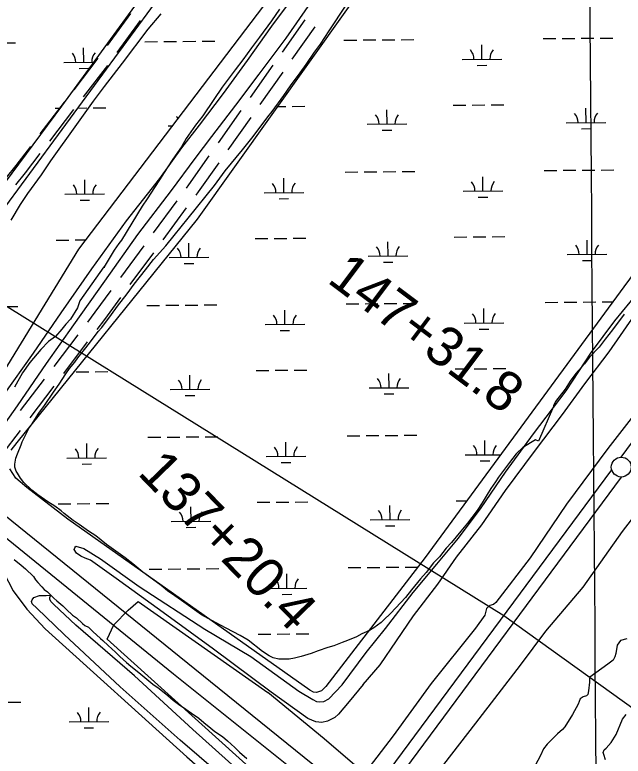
# Model space of a CAD drawing. Extents: x 3540316 to 3578335, y 553172 to 578787.
# Drawn here: x 3564138 to 3565672, y 560013 to 561883 of the extents above; entities that cross this region are included whole.
import ezdxf

# ---------------------------------------------------------------- set-up
doc = ezdxf.new("R2010")
doc.units = 0
for name, color, linetype in [('V-GRID-MAJR', 7, 'Continuous'), ('V-LEVE-TOET', 7, 'Continuous'), ('V-ROAD-CNTR', 7, 'Continuous'), ('V-SITE-VEGE', 7, 'Continuous'), ('V-SURV-IDEN', 7, 'Continuous'), ('V-SURV-LINE', 7, 'Continuous'), ('V-TOPO-SHOR', 7, 'Continuous'), ('V-UTIL-LINE', 7, 'Continuous'), ('V-WETL-SWMP', 7, 'Continuous')]:
    doc.layers.add(name, color=color, linetype=linetype)

msp = doc.modelspace()

# ---------------------------------------------------------------- linework, layer by layer
at = {"layer": 'V-GRID-MAJR'}
msp.add_spline([(3565613.9, 558735.9), (3565566.3, 564793.7), (3565518.7, 570854.6), (3565471.1, 576915.5), (3565471.1, 576918.6)], degree=3, dxfattribs=at)
at = {"layer": 'V-LEVE-TOET'}
for points in [[(3566410.2, 561829.6), (3566295.9, 561671.6), (3566183.4, 561520.7), (3566061.5, 561362.2), (3565947.2, 561200.2), (3565829.4, 561055.1), (3565744.7, 560933.3), (3565632.9, 560789.4), (3565529.2, 560648.9), (3565437.4, 560513.6), (3565350.4, 560400.6), (3565345.1, 560395.4), (3565335.7, 560393.7), (3565327.4, 560386.1), (3565322.6, 560369.2), (3565299.5, 560335.9), (3565187.7, 560196.7), (3565092.3, 560064.4), (3565031.3, 559985.7), (3565023.7, 559981.1), (3565001.4, 559985.4), (3564917.6, 560056.9), (3564775.5, 560174.1)], [(3565219.5, 559991.9), (3565300.6, 560096.2), (3565413, 560242.5), (3565476.4, 560328.2), (3565571, 560439.4), (3565670.5, 560579.9), (3565786, 560730.2), (3565894.9, 560878.2), (3565985, 561010), (3566048.4, 561096.2), (3566115.9, 561192.4), (3566196.4, 561303.2), (3566235, 561367.4), (3566277.1, 561432.1), (3566312.7, 561492.8), (3566363.1, 561563.3), (3566421.8, 561647.8)], [(3564929, 559823.6), (3564880.7, 559847.5), (3564823.2, 559900.2), (3564371.1, 560308.3), (3564387.3, 560344.7), (3564423.6, 560381.7), (3564448.6, 560403.3), (3564775.5, 560174.1)]]:
    msp.add_lwpolyline(points, dxfattribs=at)
at = {"layer": 'V-ROAD-CNTR'}
for points in [[(3564371.7, 561805.7), (3564430.4, 561886.7)], [(3564395.9, 561788.1), (3564454.7, 561869)], [(3564812.8, 561789), (3564870.4, 561870.7)], [(3564837.3, 561771.7), (3564894.9, 561853.4)], [(3564287.4, 561694.4), (3564348.3, 561773.8)], [(3564311.3, 561676.1), (3564372.1, 561755.5)], [(3564732.1, 561674.6), (3564789.7, 561756.3)], [(3564756.6, 561657.3), (3564814.2, 561739)], [(3564202.3, 561583.3), (3564263.1, 561662.6)], [(3564226.1, 561565), (3564286.9, 561644.4)], [(3564651.4, 561560.2), (3564709, 561641.9)], [(3564675.9, 561542.9), (3564733.5, 561624.6)], [(3564116.7, 561472.8), (3564141.2, 561503.5), (3564178, 561551.5)], [(3564140.2, 561454.1), (3564164.8, 561485), (3564201.8, 561533.3)], [(3564570.7, 561446.1), (3564576.8, 561454.5), (3564628.3, 561527.5)], [(3564594.9, 561428.3), (3564601.2, 561437), (3564652.8, 561510.2)], [(3564487.8, 561333.3), (3564547, 561413.9)], [(3564512, 561315.5), (3564571.2, 561396.1)], [(3564405, 561220.4), (3564464.1, 561301)], [(3564429.1, 561202.7), (3564488.3, 561283.3)], [(3564321.8, 561108.1), (3564340.7, 561132.9), (3564381.3, 561188.2)], [(3564345.7, 561089.9), (3564364.7, 561114.9), (3564405.5, 561170.4)], [(3564237.3, 560996.5), (3564297.7, 561076.2)], [(3564261.2, 560978.4), (3564321.6, 561058.1)], [(3564152.7, 560884.9), (3564213.1, 560964.6)], [(3564176.6, 560866.8), (3564237, 560946.5)], [(3564091.7, 560755.3), (3564106.5, 560774.3), (3564152.4, 560834.9)], [(3566019.2, 559015.8), (3565777.2, 559246.1), (3565429.1, 559540.5), (3564994.4, 559907.6), (3564631.6, 560201), (3564050.7, 560669.7)], [(3566018.5, 559012.6), (3565737.3, 559229.1), (3565277, 559609.8), (3565029.8, 559826.5), (3564537.8, 560219.9), (3564053.1, 560614)]]:
    msp.add_lwpolyline(points, dxfattribs=at)
at = {"layer": 'V-SITE-VEGE'}
for points in [[(3564942.6, 560291.2), (3564927.5, 560287), (3564902.7, 560278.6), (3564885.4, 560272.3), (3564859.6, 560265), (3564843.4, 560260.8), (3564829.4, 560257.6), (3564803.6, 560257.8), (3564789.6, 560261.2), (3564778.9, 560266.6), (3564762.8, 560277.5), (3564726.5, 560305.8), (3564706.1, 560317.7), (3564670.8, 560336.3), (3564644, 560350.5), (3564608.6, 560370.1), (3564558.3, 560406), (3564541.2, 560418), (3564523, 560429.9), (3564507, 560444), (3564479.2, 560463.6), (3564461, 560477.7), (3564435.3, 560498.4), (3564416.1, 560513.6), (3564369, 560547.3), (3564342.3, 560569), (3564324.1, 560580.9), (3564300.5, 560597.3), (3564285.5, 560608.1), (3564262, 560625.5), (3564254.5, 560632), (3564238.5, 560644), (3564221.3, 560654.9), (3564195.6, 560672.3), (3564180.7, 560684.2), (3564160.4, 560703.7), (3564151.9, 560714.6), (3564144.4, 560727.5), (3564141.2, 560731.9), (3564138.1, 560742.6), (3564138.1, 560750.2), (3564140.4, 560765.2), (3564144.8, 560775.9), (3564153.6, 560798.5), (3564156.8, 560806), (3564174.3, 560841.3), (3564179.8, 560848.8), (3564198.3, 560878.8), (3564212.4, 560898.1), (3564235.2, 560931.2), (3564249.4, 560951.6), (3564266.8, 560977.3), (3564275.5, 560991.2), (3564289.6, 561007.2), (3564297.2, 561017.9), (3564313.5, 561039.3), (3564326.5, 561055.3), (3564348.3, 561084.2), (3564357, 561094.9), (3564381.9, 561127), (3564397.2, 561148.4), (3564421.1, 561179.4), (3564438.5, 561204), (3564467.8, 561240.4), (3564487.3, 561266.1), (3564518.8, 561300.3), (3564539.4, 561327), (3564575.3, 561370.8), (3564641.5, 561453.2), (3564668.7, 561489.5), (3564712.1, 561543), (3564739.2, 561576.2), (3564776.2, 561626.4), (3564787.1, 561639.3), (3564816.4, 561679.9), (3564832.7, 561704.5), (3564857.7, 561736.6), (3564872.9, 561758), (3564893.6, 561789.1), (3564908.8, 561809.4), (3564930.6, 561842.6), (3564973, 561907.9)], [(3564128.8, 561365.6), (3564152.7, 561405.2), (3564171.2, 561433), (3564204.9, 561480.1), (3564228.9, 561515.4), (3564294.1, 561606.4), (3564336.5, 561665.2), (3564363.7, 561702.7), (3564409.3, 561761.5), (3564474.5, 561847.1), (3564507, 561885.6)], [(3564805.1, 561897.3), (3564785.5, 561868.4), (3564755.1, 561826.7), (3564734.5, 561800), (3564712.7, 561770), (3564693.2, 561744.3), (3564660.6, 561700.5), (3564639.9, 561669.4), (3564611.6, 561628.8), (3564593.2, 561605.2), (3564570.3, 561571), (3564558.3, 561550.6), (3564536.6, 561519.6), (3564522.4, 561497.1), (3564502.8, 561467.1), (3564489.8, 561447.9), (3564471.3, 561419), (3564459.3, 561400.7), (3564407, 561315.1), (3564400.5, 561306.5), (3564388.5, 561289.4), (3564363.5, 561247.6), (3564363.5, 561245.5), (3564362.4, 561247.6), (3564301.5, 561162), (3564296, 561143.8), (3564278.6, 561116), (3564266.7, 561103.1), (3564256.9, 561090.3), (3564240.6, 561072.1), (3564223.3, 561059.3), (3564203.8, 561039.1), (3564175.6, 561005.9), (3564157.1, 560980.2), (3564137.4, 560943.8)], [(3565674, 561128.1), (3565644.6, 561088.5), (3565626.2, 561065), (3565610.9, 561044.6), (3565587.1, 561020.1), (3565574, 561003), (3565552.4, 560978.4), (3565538.2, 560959.1), (3565525.2, 560938.8), (3565501.3, 560907.8), (3565495.8, 560897), (3565495.8, 560894.9), (3565458.6, 560808), (3565451, 560811.3), (3565418.6, 560792.2), (3565402.4, 560776.2), (3565385, 560753.7), (3565357.8, 560717.3), (3565350.2, 560705.6), (3565338.2, 560688.4), (3565328.5, 560673.5), (3565316.5, 560652), (3565303.4, 560632.8), (3565279.5, 560600.7), (3565262.1, 560580.4), (3565239.3, 560552.6), (3565225.2, 560537.6), (3565208.9, 560516.2), (3565193.8, 560501.3), (3565175.3, 560476.7), (3565161.2, 560460.6), (3565138.4, 560432.8), (3565123.2, 560413.6), (3565086.3, 560374.1), (3565067.9, 560355.9), (3565061.4, 560350.6), (3565043, 560336.7), (3565032.2, 560330.4), (3565012.8, 560321.9), (3564999.8, 560314.5), (3564977.1, 560305), (3564963.1, 560299.7), (3564942.6, 560291.2)], [(3564136.1, 560509.2), (3564153.8, 560494.9), (3564165.3, 560485.9), (3564184.8, 560466.1), (3564190.1, 560458.1), (3564196.2, 560450.9), (3564205.9, 560440.2), (3564212.1, 560433.9), (3564220.1, 560427.6), (3564236, 560411.5), (3564243.9, 560405.2)], [(3564243.9, 560405.2), (3564259, 560392.6), (3564268.7, 560383.6), (3564283.7, 560369.3), (3564293.5, 560362.1), (3564308.5, 560347.7), (3564314.7, 560343.2), (3564323.5, 560338.7), (3564335, 560328), (3564353.6, 560310), (3564359.8, 560304.6), (3564373, 560292.1), (3564391.6, 560275.9), (3564403.1, 560264.3), (3564419.9, 560249.9), (3564430.5, 560240), (3564450.8, 560224.7), (3564486.2, 560195.1), (3564502.2, 560184.3), (3564523.4, 560166.4), (3564537.5, 560154.7), (3564550.8, 560144.8), (3564569.4, 560132.2), (3564583.6, 560121.4), (3564602.2, 560108.8), (3564614.5, 560098), (3564632.2, 560083.7), (3564642, 560075.6), (3564661.5, 560063)], [(3564661.5, 560063), (3564673.8, 560052.2), (3564692.4, 560035.1), (3564704.8, 560023.5), (3564723.3, 560007.3)]]:
    msp.add_lwpolyline(points, dxfattribs=at)
at = {"layer": 'V-SURV-LINE'}
for points in [[(3565666.7, 560767.4), (3566489.4, 561880.6)], [(3565065.3, 559954.4), (3565643, 560735.2)], [(3565667.1, 560717.4), (3565089.4, 559936.6)]]:
    msp.add_lwpolyline(points, dxfattribs=at)
msp.add_circle((3565666.9, 560742.4), 25, dxfattribs=at)
at = {"layer": 'V-TOPO-SHOR'}
for points in [[(3564019.5, 560754.4), (3564018.3, 560767), (3564016.5, 560782.5), (3564041.3, 560822.9), (3564108.2, 560922.1), (3564184.8, 561030.2), (3564254.5, 561131.6), (3564331.8, 561242.3), (3564419.5, 561363.8), (3564503.8, 561470.3), (3564559.2, 561547.6), (3564603.5, 561605), (3564663.8, 561684.8), (3564724.4, 561767.9), (3564786.3, 561854.5), (3564848.2, 561938.6), (3564905.9, 562019.4), (3564965.6, 562107.6), (3565005.7, 562166.7)], [(3564019.5, 560754.4), (3564035.7, 560758.3), (3564049.7, 560769.1), (3564073.4, 560796.5), (3564144.5, 560896.7), (3564217.5, 561004.1), (3564286.7, 561100.9), (3564365, 561211.3), (3564448.1, 561328.8), (3564533, 561440.6), (3564592.7, 561520.9), (3564635, 561576.3), (3564695.5, 561655.3), (3564753.9, 561733.9), (3564822.3, 561824.5), (3564883.6, 561912.7), (3564941.5, 561986.3), (3565000.7, 562068.3), (3565049.1, 562138.4)], [(3565024.2, 560275.1), (3565072.7, 560335.1), (3565142, 560426.1), (3565201.8, 560497.8), (3565256.8, 560563), (3565313.7, 560640), (3565374.8, 560729.9), (3565445.3, 560826.1), (3565527.7, 560934.6), (3565591.8, 561032.1), (3565651, 561111.4), (3565728, 561205.2), (3565821.6, 561325.3)], [(3565016, 560193.6), (3565059.2, 560243.7), (3565100.1, 560303.8), (3565143.4, 560367.4), (3565204.4, 560447.3), (3565251.3, 560515.6), (3565315.8, 560596.6), (3565375.1, 560683), (3565448.6, 560781.5), (3565519.1, 560874.9), (3565574.8, 560952.4), (3565636.4, 561032.9), (3565701.6, 561126.3), (3565770.4, 561217.2), (3565837.3, 561309.4)], [(3565016, 560193.6), (3564980.7, 560150.8), (3564954.3, 560119), (3564944.9, 560110.9), (3564926.2, 560101.1), (3564912.2, 560097.8), (3564896.5, 560099.6), (3564876.8, 560108.5), (3564784.7, 560174.4), (3564638.8, 560283.2), (3564521.3, 560368.5), (3564393.9, 560461.5), (3564329, 560507.4), (3564315.1, 560512.7), (3564304, 560518.1), (3564293.6, 560525.7), (3564287.9, 560534.5), (3564289.1, 560539.1), (3564292, 560542.6), (3564312.4, 560537.2), (3564354.1, 560510.7), (3564451.9, 560441.2), (3564617.1, 560334), (3564733, 560264.5), (3564854, 560176.8), (3564889.3, 560156.2), (3564898.6, 560151.4), (3564906.2, 560150.2), (3564917.3, 560151.3), (3564929.5, 560158.2), (3564963, 560192.9), (3565024.2, 560275.1)], [(3564142.1, 559050.4), (3564200.5, 559130.6), (3564355.1, 559336.1), (3564447.2, 559473.9), (3564535.1, 559588.2), (3564600.6, 559682.4), (3564696.2, 559811.9), (3564724, 559852), (3564727.6, 559862.4), (3564730.6, 559874.7), (3564727.8, 559894.6), (3564720.9, 559908.1), (3564704.7, 559925.1), (3564555, 560053.6), (3564403.6, 560187.9), (3564262.6, 560320.3), (3564193.6, 560386.3), (3564181.5, 560397.5), (3564179.8, 560403.3), (3564181.5, 560408), (3564185.7, 560413.2), (3564200.3, 560418.3), (3564217.3, 560418.8), (3564228.5, 560419.4)], [(3564236.5, 560396), (3564228.9, 560403.7), (3564226.6, 560409), (3564226.1, 560413.6), (3564228.5, 560419.4)], [(3564151.8, 559024.7), (3564243.2, 559140.2), (3564394.8, 559342.3), (3564496.9, 559478.2), (3564578.4, 559593.2), (3564652, 559684.3), (3564740.6, 559811), (3564763.7, 559852.2), (3564770.9, 559872.6), (3564773.3, 559889), (3564767.6, 559907.1), (3564749.7, 559931.2), (3564733.5, 559948.3), (3564586.7, 560080.8), (3564439.4, 560216.2), (3564291.4, 560343.5), (3564236.5, 560396)], [(3565681.3, 560309.2), (3565664.8, 560305.2), (3565656.5, 560293), (3565653.4, 560271.9), (3565651, 560263.7), (3565646.9, 560255.5), (3565633.3, 560245), (3565587.9, 560212.5), (3565586.7, 560208.4), (3565587.2, 560199.6), (3565584.7, 560178), (3565582.9, 560168.6), (3565579.3, 560165.1), (3565571.1, 560162.8), (3565563.4, 560157.6), (3565558, 560144.7), (3565543.8, 560118.4), (3565524.8, 560086.9), (3565518.8, 560080.5), (3565505.9, 560069.5), (3565479.9, 560043.3), (3565471, 560031.6), (3565463.2, 560014.7), (3565443, 559976.7)], [(3565627.4, 560004), (3565622.8, 560017.6), (3565621.6, 560022.3), (3565624, 560029.3), (3565629.3, 560033.3), (3565641.2, 560047.3), (3565654.2, 560067.8), (3565670.4, 560106.3), (3565679.3, 560118.6)]]:
    msp.add_lwpolyline(points, dxfattribs=at)
at = {"layer": 'V-UTIL-LINE'}
msp.add_lwpolyline([(3563866.3, 561304.1), (3565370.8, 560368.4), (3567509.6, 558831.1), (3567619, 558754.6)], dxfattribs=at)
at = {"layer": 'V-WETL-SWMP'}
for p, q in [((3564811.5, 562416.7), (3564255.6, 561652.8)), ((3564087.4, 561363.2), (3564549.2, 561991.3)), ((3564802.4, 561956.2), (3564298.7, 561292.4)), ((3564108.1, 561812.9), (3564140.1, 561813.1)), ((3564466, 561815.6), (3564498, 561815.9)), ((3564514, 561816), (3564546, 561816.2)), ((3564562, 561816.4), (3564594, 561816.6)), ((3564610, 561816.7), (3564642, 561817)), ((3564967.9, 561819.5), (3564999.9, 561819.7)), ((3565015.9, 561819.9), (3565047.9, 561820.1)), ((3565063.9, 561820.2), (3565095.9, 561820.5)), ((3565111.9, 561820.6), (3565143.9, 561820.9)), ((3565315.6, 561771.4), (3565315.3, 561807.4)), ((3565469.8, 561823.4), (3565501.8, 561823.6)), ((3565517.8, 561823.7), (3565549.8, 561824)), ((3565565.8, 561824.1), (3565597.8, 561824.4)), ((3565613.8, 561824.5), (3565645.8, 561824.7)), ((3564311.8, 561763.7), (3564311.5, 561799.7)), ((3565265.6, 561771), (3565365.6, 561771.8)), ((3564261.8, 561763.3), (3564336.4, 561763.9)), ((3565303.7, 561755.9), (3565327.7, 561756.1)), ((3564299.9, 561748.2), (3564323.9, 561748.4)), ((3564255.6, 561652.8), (3563772.8, 561003.5)), ((3564239.3, 561647.7), (3564251.9, 561647.8)), ((3564296.8, 561648.1), (3564319.3, 561648.3)), ((3564335.3, 561648.4), (3564367.3, 561648.7)), ((3564800.8, 561652), (3564821.2, 561652.2)), ((3564837.2, 561652.3), (3564869.2, 561652.6)), ((3565076.4, 561607.7), (3565076.1, 561643.7)), ((3565243.1, 561655.4), (3565275.1, 561655.7)), ((3565291.1, 561655.8), (3565323.1, 561656.1)), ((3565339.1, 561656.2), (3565371.1, 561656.4)), ((3565578.3, 561611.6), (3565578, 561647.6)), ((3564524.5, 561603.5), (3564534.8, 561603.5)), ((3565026.4, 561607.3), (3565126.4, 561608.1)), ((3565528.3, 561611.2), (3565628.3, 561612)), ((3565064.5, 561592.2), (3565088.5, 561592.4)), ((3565566.4, 561596.1), (3565590.4, 561596.3)), ((3565472.4, 561490.7), (3565504.4, 561490.9)), ((3565520.4, 561491.1), (3565552.4, 561491.3)), ((3565568.4, 561491.4), (3565600.3, 561491.7)), ((3565616.3, 561491.8), (3565648.3, 561492.1)), ((3564816.3, 561434.9), (3564816, 561470.9)), ((3564970.5, 561486.8), (3565002.5, 561487.1)), ((3565018.5, 561487.2), (3565050.5, 561487.4)), ((3565066.5, 561487.6), (3565098.5, 561487.8)), ((3565114.5, 561487.9), (3565146.5, 561488.2)), ((3565318.2, 561438.8), (3565317.9, 561474.8)), ((3564314.4, 561431), (3564314.1, 561467)), ((3564766.3, 561434.5), (3564866.3, 561435.3)), ((3565268.2, 561438.4), (3565368.2, 561439.2)), ((3564264.4, 561430.6), (3564364.4, 561431.4)), ((3564302.5, 561415.5), (3564326.5, 561415.7)), ((3564804.4, 561419.4), (3564828.4, 561419.6)), ((3565306.3, 561423.2), (3565330.3, 561423.4)), ((3565245.6, 561322.8), (3565277.6, 561323)), ((3565293.6, 561323.1), (3565325.6, 561323.4)), ((3565341.6, 561323.5), (3565373.6, 561323.8)), ((3564241.9, 561315), (3564273.9, 561315.3)), ((3564289.9, 561315.4), (3564316.4, 561315.6)), ((3564577, 561271.2), (3564576.8, 561307.2)), ((3564743.7, 561318.9), (3564775.7, 561319.2)), ((3564791.7, 561319.3), (3564823.7, 561319.5)), ((3564839.7, 561319.6), (3564871.7, 561319.9)), ((3565078.9, 561275.1), (3565078.7, 561311.1)), ((3565580.8, 561278.9), (3565580.6, 561314.9)), ((3564298.7, 561292.4), (3564002.8, 560809.8)), ((3564527, 561270.8), (3564627, 561271.6)), ((3565028.9, 561274.7), (3565128.9, 561275.4)), ((3565530.8, 561278.5), (3565630.8, 561279.3)), ((3564565.2, 561255.7), (3564589.2, 561255.9)), ((3565067.1, 561259.5), (3565091.1, 561259.7)), ((3565569, 561263.4), (3565593, 561263.6)), ((3564973, 561154.2), (3565005, 561154.4)), ((3565021, 561154.5), (3565053, 561154.8)), ((3565069, 561154.9), (3565101, 561155.2)), ((3565117, 561155.3), (3565149, 561155.5)), ((3565474.9, 561158), (3565506.9, 561158.3)), ((3565522.9, 561158.4), (3565554.9, 561158.7)), ((3565570.9, 561158.8), (3565602.9, 561159)), ((3565618.9, 561159.1), (3565645.5, 561159.4)), ((3564113.2, 561147.5), (3564145.2, 561147.8)), ((3564471.1, 561150.3), (3564503.1, 561150.5)), ((3564519.1, 561150.7), (3564551.1, 561150.9)), ((3564567.1, 561151), (3564599.1, 561151.3)), ((3564615.1, 561151.4), (3564647.1, 561151.7)), ((3564818.8, 561102.2), (3564818.6, 561138.2)), ((3565320.7, 561106.1), (3565320.4, 561142.1)), ((3564768.8, 561101.8), (3564868.8, 561102.6)), ((3565270.7, 561105.7), (3565370.7, 561106.5)), ((3564806.9, 561086.7), (3564830.9, 561086.9)), ((3565308.8, 561090.6), (3565332.8, 561090.8)), ((3564746.3, 560986.2), (3564778.3, 560986.5)), ((3564794.3, 560986.6), (3564826.3, 560986.9)), ((3564842.3, 560987), (3564874.3, 560987.2)), ((3565248.2, 560990.1), (3565280.2, 560990.4)), ((3565296.2, 560990.5), (3565328.2, 560990.7)), ((3565344.2, 560990.8), (3565376.2, 560991.1)), ((3564292.4, 560982.7), (3564324.4, 560983)), ((3564340.4, 560983.1), (3564372.4, 560983.4)), ((3564579.6, 560938.5), (3564579.3, 560974.5)), ((3565081.5, 560942.4), (3565081.2, 560978.4)), ((3564529.6, 560938.1), (3564629.6, 560938.9)), ((3565031.5, 560942), (3565131.5, 560942.8)), ((3564567.7, 560923), (3564591.7, 560923.2)), ((3565069.6, 560926.9), (3565093.6, 560927.1)), ((3564473.7, 560817.6), (3564505.7, 560817.9)), ((3564521.7, 560818), (3564553.7, 560818.2)), ((3564569.7, 560818.4), (3564601.7, 560818.6)), ((3564617.7, 560818.7), (3564649.7, 560819)), ((3564975.6, 560821.5), (3565007.6, 560821.7)), ((3565023.6, 560821.9), (3565055.6, 560822.1)), ((3565071.6, 560822.2), (3565103.6, 560822.5)), ((3565119.6, 560822.6), (3565151.6, 560822.9)), ((3564319.5, 560765.7), (3564319.2, 560801.7)), ((3564821.4, 560769.6), (3564821.1, 560805.6)), ((3565323.3, 560773.4), (3565323, 560809.4)), ((3564269.5, 560765.3), (3564369.5, 560766.1)), ((3564771.4, 560769.2), (3564871.4, 560770)), ((3565273.3, 560773.1), (3565362.7, 560773.7)), ((3564307.6, 560750.2), (3564331.6, 560750.4)), ((3564809.5, 560754), (3564833.5, 560754.2)), ((3565311.4, 560757.9), (3565335.4, 560758.1)), ((3564247, 560649.7), (3564279, 560650)), ((3564295, 560650.1), (3564327, 560650.3)), ((3564343, 560650.4), (3564375, 560650.7)), ((3564748.9, 560653.6), (3564780.9, 560653.8)), ((3564796.9, 560653.9), (3564828.9, 560654.2)), ((3564844.9, 560654.3), (3564876.9, 560654.6)), ((3565250.8, 560657.4), (3565277.5, 560657.7)), ((3564582.2, 560605.9), (3564581.9, 560641.9)), ((3565084.1, 560609.7), (3565083.8, 560645.7)), ((3565034.1, 560609.3), (3565134.1, 560610.1)), ((3564532.2, 560605.5), (3564632.2, 560606.2)), ((3565072.2, 560594.2), (3565096.2, 560594.4)), ((3564570.3, 560590.3), (3564594.3, 560590.5)), ((3564476.3, 560485), (3564508.3, 560485.2)), ((3564524.3, 560485.3), (3564556.3, 560485.6)), ((3564572.3, 560485.7), (3564604.3, 560486)), ((3564620.3, 560486.1), (3564652.3, 560486.3)), ((3564978.2, 560488.8), (3565010.2, 560489.1)), ((3565026.2, 560489.2), (3565058.2, 560489.5)), ((3565074.2, 560489.6), (3565106.1, 560489.8)), ((3565122.1, 560489.9), (3565153.8, 560490.2)), ((3564824, 560436.9), (3564823.7, 560472.9)), ((3564774, 560436.5), (3564874, 560437.3)), ((3564812.1, 560421.4), (3564836.1, 560421.6)), ((3564751.4, 560320.9), (3564783.4, 560321.2)), ((3564799.4, 560321.3), (3564831.4, 560321.5)), ((3564847.4, 560321.6), (3564879.4, 560321.9)), ((3564120.9, 560149.5), (3564152.9, 560149.8)), ((3564324.6, 560100.4), (3564324.3, 560136.4)), ((3564274.6, 560100), (3564374.6, 560100.8)), ((3564312.7, 560084.8), (3564336.7, 560085))]:
    msp.add_line(p, q, dxfattribs=at)
for points in [[(3570527.2, 567578.2), (3569691.5, 566489.3), (3569377.5, 566094.2), (3568815.3, 565319.3), (3568050.5, 564296.3), (3567209.8, 563141.5), (3566602, 562331.1), (3566278, 562017), (3565673.4, 561197.5), (3565172.4, 560514.3), (3564922, 560189.3), (3564910.8, 560178.3), (3564898.3, 560174.2), (3564891.4, 560174.3), (3564881.7, 560179.9), (3564271.4, 560611.1), (3564168.1, 560690.9), (3564140.6, 560714.6), (3564125.6, 560738.3)], [(3564128.7, 560785.3), (3564144.1, 560804.6), (3564598.5, 561367.7), (3565068.9, 562029), (3565460.7, 562555.1), (3565775.7, 562994.5), (3566052.7, 563365), (3566373.2, 563801.7), (3566609.9, 564147.5), (3567640.3, 565577.6), (3568531.7, 566772.9), (3569002.7, 567390.8)]]:
    msp.add_lwpolyline(points, dxfattribs=at)
msp.add_lwpolyline([(3563275.5, 559602.4), (3563264.6, 559617.7), (3563508.3, 559938.5), (3563923.5, 560506.2), (3563968, 560555.5), (3563984.7, 560574.7), (3563999.9, 560582.9), (3564011, 560585.5), (3564035.7, 560570.2), (3564050.7, 560554.9), (3564071.3, 560532.7), (3564109.4, 560477.2), (3564133.9, 560430.2), (3564168, 560384.4), (3564214.5, 560334.4), (3564572, 560011.8), (3564669.2, 559925.6), (3564689.7, 559903.4), (3564697.8, 559877.1), (3564694.9, 559859.2), (3564678.1, 559824.9), (3564071.9, 558982.8), (3564062.3, 558987), (3564034.8, 558999.6)], close=True, dxfattribs=at)
for centre, start, end in [((3565260.3, 561771.5), 359.6699, 41.2135), ((3565370.8, 561772.3), 139.6699, 181.2135), ((3564256.6, 561763.7), 359.6699, 41.2135), ((3564367, 561764.6), 139.6699, 181.2135), ((3564519.2, 561603.9), 31.7866, 41.2135), ((3565021.1, 561607.8), 359.6699, 41.2135), ((3565131.6, 561608.6), 139.6699, 181.2135), ((3565523, 561611.6), 359.6699, 41.2135), ((3565633.5, 561612.5), 139.6699, 181.2135), ((3564259.1, 561431.1), 359.6699, 41.2135), ((3564369.6, 561431.9), 139.6699, 181.2135), ((3564761, 561434.9), 359.6699, 41.2135), ((3564871.5, 561435.8), 139.6699, 181.2135), ((3565262.9, 561438.8), 359.6699, 41.2135), ((3565373.4, 561439.7), 139.6699, 181.2135), ((3565525.6, 561279), 359.6699, 41.2135), ((3565636.1, 561279.8), 139.6699, 181.2135), ((3564521.8, 561271.2), 359.6699, 41.2135), ((3564632.3, 561272.1), 139.6699, 181.2135), ((3565023.7, 561275.1), 359.6699, 41.2135), ((3565134.2, 561276), 139.6699, 181.2135), ((3564763.6, 561102.3), 359.6699, 41.2135), ((3564874.1, 561103.1), 139.6699, 181.2135), ((3565265.5, 561106.2), 359.6699, 41.2135), ((3565376, 561107), 139.6699, 181.2135), ((3565026.3, 560942.4), 359.6699, 41.2135), ((3565136.7, 560943.3), 139.6699, 181.2135), ((3564524.4, 560938.6), 359.6699, 41.2135), ((3564634.8, 560939.4), 139.6699, 181.2135), ((3565268, 560773.5), 359.6699, 41.2135), ((3565378.5, 560774.3), 139.6699, 181.2135), ((3564264.3, 560765.7), 359.6699, 41.2135), ((3564374.7, 560766.6), 139.6699, 181.2135), ((3564766.1, 560769.6), 359.6699, 41.2135), ((3564876.6, 560770.5), 139.6699, 181.2135), ((3564526.9, 560605.9), 359.6699, 41.2135), ((3564637.4, 560606.8), 139.6699, 181.2135), ((3565028.8, 560609.8), 359.6699, 41.2135), ((3565139.3, 560610.6), 139.6699, 181.2135), ((3564768.7, 560437), 359.6699, 41.2135), ((3564879.2, 560437.8), 139.6699, 181.2135), ((3564269.4, 560100.4), 359.6699, 41.2135), ((3564379.9, 560101.3), 139.6699, 181.2135)]:
    msp.add_arc(centre, 35.2, start, end, dxfattribs=at)

# ---------------------------------------------------------------- texts
at = {"layer": 'V-SURV-IDEN'}
for s, rotation, p in [('147+31.8', 323.0861, (3564922.6, 561210.3)), ('137+20.4', 314.1165, (3564444.9, 560725.7))]:
    msp.add_text(s, height=100, rotation=rotation, dxfattribs=at).set_placement(p)

doc.saveas('drawing.dxf')
